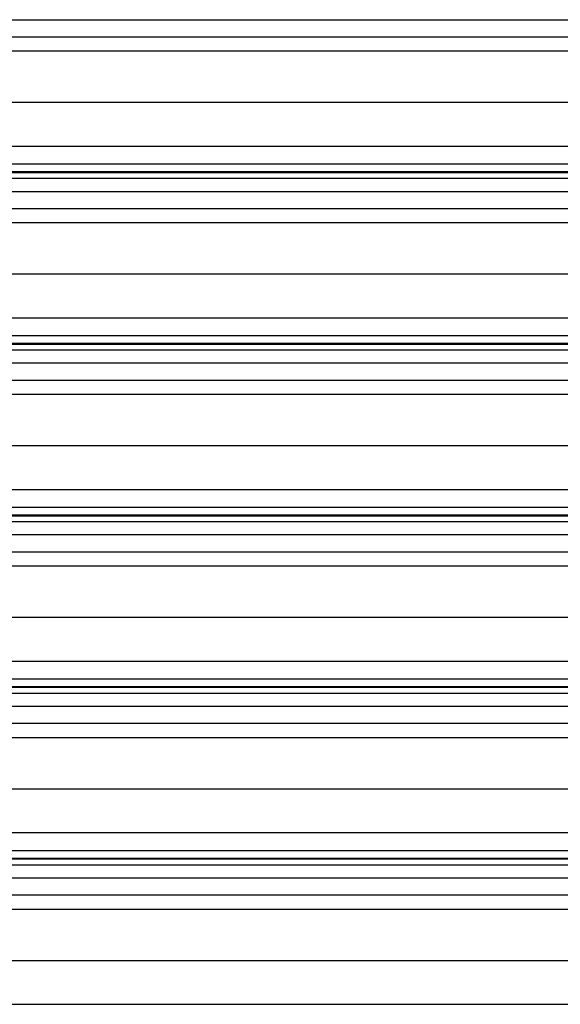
# Model space of a CAD drawing. Header units: inches. Extents: x 170 to 284, y 215 to 248.
# Tile 864 of 1056: x 227.561 to 228.207, y 241.654 to 242.833. Entities that reach past the tile are written whole.
import ezdxf

# ---------------------------------------------------------------- set-up
doc = ezdxf.new("R2010")
doc.units = ezdxf.units.IN
doc.header["$LTSCALE"] = 0.25
doc.header["$MEASUREMENT"] = 0
doc.layers.add('LH TOP OF HOOD', color=7, linetype='Continuous')

msp = doc.modelspace()

# ---------------------------------------------------------------- linework, layer by layer
at = {"layer": 'LH TOP OF HOOD'}
for p, q in [((227.16361, 242.83289), (231.19593, 242.83289)), ((227.16361, 242.8125), (231.19593, 242.8125)), ((227.24016, 242.79542), (231.11938, 242.79542)), ((227.19378, 242.73403), (231.16577, 242.73403)), ((227.16361, 242.68164), (231.19593, 242.68164)), ((227.16361, 242.66027), (231.19593, 242.66027)), ((231.19593, 242.65078), (227.16361, 242.65078)), ((227.16361, 242.65014), (231.19593, 242.65014)), ((227.16361, 242.64312), (231.19593, 242.64312)), ((227.16361, 242.62744), (231.19593, 242.62744)), ((227.16361, 242.60705), (231.19593, 242.60705)), ((227.24016, 242.58998), (231.11938, 242.58998)), ((227.19378, 242.52858), (231.16577, 242.52858)), ((227.16361, 242.4762), (231.19593, 242.4762)), ((227.16361, 242.45482), (231.19593, 242.45482)), ((231.19593, 242.44533), (227.16361, 242.44533)), ((227.16361, 242.44469), (231.19593, 242.44469)), ((227.16361, 242.43768), (231.19593, 242.43768)), ((227.16361, 242.42199), (231.19593, 242.42199)), ((227.16361, 242.4016), (231.19593, 242.4016)), ((227.24016, 242.38453), (231.11938, 242.38453)), ((227.19378, 242.32314), (231.16577, 242.32314)), ((227.16361, 242.27075), (231.19593, 242.27075)), ((227.16361, 242.24937), (231.19593, 242.24937)), ((231.19593, 242.23989), (227.16361, 242.23989)), ((227.16361, 242.23925), (231.19593, 242.23925)), ((227.16361, 242.23223), (231.19593, 242.23223)), ((227.16361, 242.21654), (231.19593, 242.21654)), ((227.16361, 242.19616), (231.19593, 242.19616)), ((227.24016, 242.17908), (231.11938, 242.17908)), ((227.19378, 242.11769), (231.16577, 242.11769)), ((227.16361, 242.0653), (231.19593, 242.0653)), ((227.16361, 242.04392), (231.19593, 242.04392)), ((231.19593, 242.03444), (227.16361, 242.03444)), ((227.16361, 242.0338), (231.19593, 242.0338)), ((227.16361, 242.02678), (231.19593, 242.02678)), ((227.16361, 242.0111), (231.19593, 242.0111)), ((227.16361, 241.99071), (231.19593, 241.99071)), ((227.24016, 241.97363), (231.11938, 241.97363)), ((227.19378, 241.91224), (231.16577, 241.91224)), ((227.16361, 241.85986), (231.19593, 241.85986)), ((227.16361, 241.83848), (231.19593, 241.83848)), ((231.19593, 241.82899), (227.16361, 241.82899)), ((227.16361, 241.82835), (231.19593, 241.82835)), ((227.16361, 241.82133), (231.19593, 241.82133)), ((227.16361, 241.80565), (231.19593, 241.80565)), ((227.16361, 241.78526), (231.19593, 241.78526)), ((227.24016, 241.76819), (231.11938, 241.76819)), ((227.19378, 241.70679), (231.16577, 241.70679)), ((227.16361, 241.65441), (231.19593, 241.65441))]:
    msp.add_line(p, q, dxfattribs=at)

doc.saveas('drawing.dxf')
